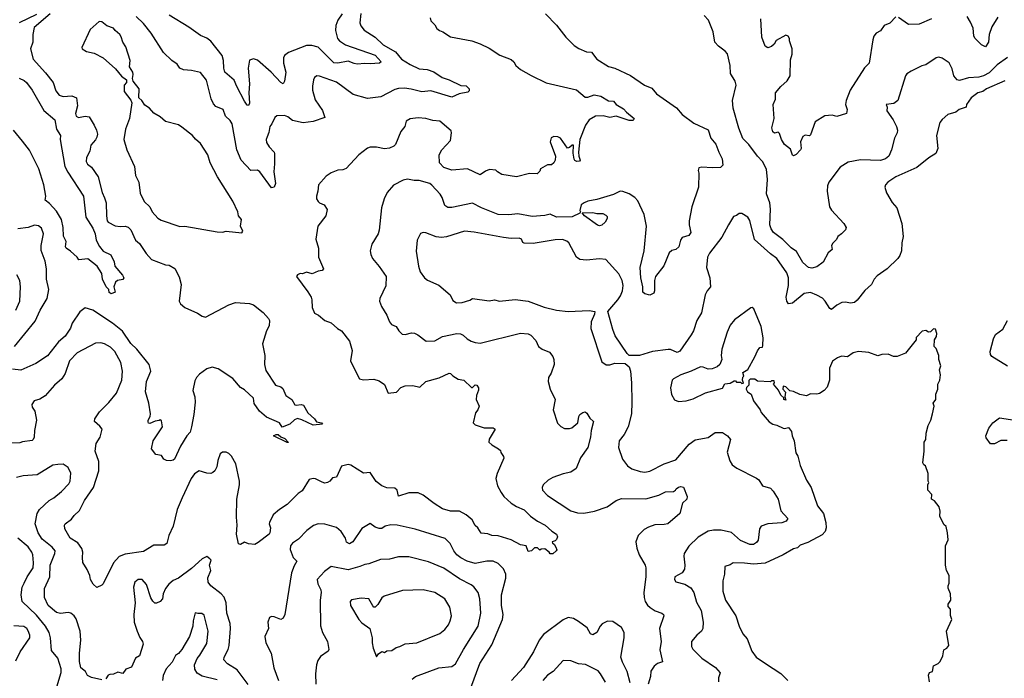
# Model space of a CAD drawing. Extents: x 1678759 to 1859541, y 384609 to 522867.
# Tile 374 of 466: x 1787910 to 1795511, y 444401 to 449490. Entities that reach past the tile are written whole.
import ezdxf

# ---------------------------------------------------------------- set-up
doc = ezdxf.new("R2010")
doc.units = 0

msp = doc.modelspace()

# ---------------------------------------------------------------- linework, layer by layer
at = {"layer": '0CON20XD'}
for points in [[(1788144.9, 449535.1), (1788021.2, 449428.8), (1788010.4, 449375), (1788011.1, 449315), (1787994.3, 449264.3), (1788014.5, 449184.5), (1788109.6, 449079.6), (1788167.1, 449005), (1788189.3, 448939.3), (1788215, 448905.8), (1788245, 448895.6), (1788312.5, 448902.5), (1788347.5, 448885), (1788356.2, 448825), (1788341.8, 448765), (1788345, 448743.8), (1788365, 448733.1), (1788415, 448743.1), (1788445, 448738), (1788485.5, 448675.5), (1788503.1, 448635), (1788509.4, 448605), (1788505, 448582.5), (1788495, 448561.2), (1788459.7, 448520.3), (1788450.6, 448475), (1788424.5, 448425), (1788423.3, 448395), (1788433.8, 448373.8), (1788465, 448350.8), (1788516.8, 448276.8), (1788545.5, 448155), (1788565, 448112.5), (1788578.5, 448075), (1788580.8, 447975), (1788585.9, 447935.9), (1788593.8, 447925), (1788647.3, 447897.3), (1788685, 447891.1), (1788725, 447894.4), (1788747.7, 447887.7), (1788766.9, 447865), (1788804.4, 447785), (1788835, 447760), (1788885, 447682), (1788926.6, 447636.6), (1789035, 447596.7), (1789065, 447593.8), (1789107.3, 447567.3), (1789141.9, 447501.9), (1789156.2, 447445), (1789140, 447315), (1789150, 447295), (1789185.7, 447265.7), (1789283.1, 447223.1), (1789318.3, 447198.3), (1789345, 447192), (1789525, 447285.7), (1789575, 447304), (1789685, 447295.8), (1789715.8, 447285.8), (1789788.3, 447228.3), (1789831.3, 447181.3), (1789838.6, 447165), (1789834.5, 447125.5), (1789814, 447085), (1789784.2, 446985), (1789802.2, 446895), (1789799.5, 446825), (1789809.8, 446779.8), (1789885, 446666.2), (1789925, 446654.2), (1789940.7, 446640.7), (1789965, 446586.7), (1790011.2, 446555), (1790033.3, 446515), (1790045, 446511.2), (1790083.9, 446516.1), (1790100.3, 446510.3), (1790133.1, 446453.1), (1790186.7, 446405), (1790201.7, 446381.7), (1790240, 446375), (1790247.5, 446365), (1790175, 446356.7), (1790089.1, 446399.1), (1790055, 446407.5), (1790032.1, 446397.9), (1789995, 446364), (1789935, 446342.5), (1789914.5, 446374.5), (1789815, 446420), (1789760.8, 446465), (1789720, 446525), (1789714.3, 446564.3), (1789645, 446631.2), (1789615, 446648.8), (1789556.3, 446716.3), (1789442.8, 446792.8), (1789395, 446804.4), (1789355, 446791.1), (1789298.8, 446751.2), (1789275, 446725.8), (1789261.7, 446698.3), (1789246.7, 446625), (1789261.4, 446575), (1789264.3, 446535), (1789255, 446440), (1789237.1, 446345), (1789225, 446303.3), (1789200, 446275), (1789150, 446195), (1789104, 446095), (1789095, 446086), (1789075, 446081.2), (1789043, 446083), (1789022.5, 446095), (1789005, 446122.5), (1788960, 446130), (1788927.5, 446175), (1788940, 446235), (1789013.3, 446345), (1789005, 446390), (1788995, 446397.5), (1788987, 446393), (1788955, 446387.5), (1788915, 446370), (1788905, 446372.5), (1788901.7, 446381.7), (1788902, 446395), (1788917.1, 446422.9), (1788918.6, 446445), (1788906.8, 446526.8), (1788880, 446615), (1788889.4, 446695), (1788921.9, 446775), (1788910, 446825), (1788814.3, 446944.3), (1788768.7, 446988.7), (1788702.6, 447082.6), (1788625.6, 447145), (1788475, 447245.6), (1788415, 447263.8), (1788375, 447232), (1788315.6, 447144.4), (1788302.7, 447107.3), (1788260, 447045), (1788209.8, 447000.2), (1788125, 446892.5), (1788035.6, 446834.4), (1787918.3, 446781.7), (1787855, 446790)], [(1788040.4, 449529.6), (1787904.6, 449465)], [(1790542.6, 449537.4), (1790534.6, 449464.6), (1790542.2, 449442.2), (1790568.8, 449408.8), (1790654.2, 449355), (1790715, 449295.6), (1790810.5, 449240.5), (1790856.9, 449185), (1790925, 449143.9), (1790995, 449109.5), (1791055, 449105.6), (1791107.1, 449087.1), (1791171.9, 449041.9), (1791226.2, 449026.2), (1791315, 448981.4), (1791357.9, 448977.9), (1791380, 448955), (1791380.8, 448939.2), (1791370.6, 448929.4), (1791303.8, 448916.2), (1791245, 448891.4), (1791085, 448940), (1791015, 448933.5), (1790932.8, 448952.8), (1790881.5, 448961.5), (1790835, 448958.5), (1790805, 448949.6), (1790697.4, 448892.6), (1790595, 448880), (1790485, 448911.9), (1790355, 449008.2), (1790225, 449054.2), (1790202.5, 449055), (1790185, 449044), (1790176.9, 449025), (1790169.2, 448975), (1790171.4, 448945), (1790190.9, 448870.9), (1790247.9, 448787.9), (1790265, 448733.3), (1790174.3, 448704.3), (1790097.4, 448692.6), (1790015, 448710.6), (1789979.8, 448739.8), (1789955, 448749.5), (1789895, 448747.5), (1789879.2, 448735), (1789856, 448685), (1789840, 448665), (1789832.7, 448617.3), (1789820.8, 448585), (1789813.3, 448565), (1789815, 448541.2), (1789835, 448507.5), (1789874, 448465), (1789875.7, 448455), (1789878.2, 448375), (1789871.5, 448315), (1789884.3, 448225), (1789875, 448196.7), (1789855, 448191.2), (1789765, 448314.2), (1789745, 448327.1), (1789695, 448325.7), (1789620.6, 448405), (1789586.2, 448485), (1789548.9, 448685), (1789535, 448710), (1789497.8, 448745), (1789481.1, 448795), (1789425, 448818.4), (1789405, 448839.6), (1789388.5, 448878.5), (1789352.9, 449022.9), (1789305, 449081.9), (1789235, 449097.8), (1789175, 449103.3), (1789146, 449115), (1789125.6, 449145), (1789084.8, 449174.8), (1789021.1, 449235), (1788924.7, 449384.7), (1788865, 449459.4), (1788810, 449515)], [(1790492, 449152), (1790445, 449170), (1790366, 449154), (1790335, 449156.2), (1790215, 449277.5), (1790165, 449290.9), (1790125, 449290), (1789984.2, 449235), (1789955, 449214.2), (1789946.2, 449195), (1789946.8, 449155), (1789965.4, 449085), (1789954.6, 449015.4), (1789945, 448993.3), (1789925, 449004.2), (1789851.2, 449085), (1789745, 449177.5), (1789715, 449187.7), (1789685, 449176.9), (1789674.7, 449115), (1789683.1, 448995), (1789677.9, 448925), (1789684.2, 448845.8), (1789675, 448826.7), (1789665, 448828.8), (1789645, 448860), (1789585.4, 448974.6), (1789565, 449022.2), (1789492.9, 449085), (1789484.7, 449114.7), (1789483.2, 449175), (1789472.8, 449212.8), (1789385, 449324.1), (1789355, 449346.9), (1789306.8, 449366.8), (1789215, 449432.1), (1789065, 449525.7)], [(1790399.8, 449535), (1790365.9, 449485), (1790350.8, 449445), (1790348.4, 449405), (1790363, 449345), (1790379.4, 449325), (1790425, 449295.2), (1790654.4, 449215), (1790700, 449165), (1790686.4, 449153.6), (1790615, 449147.3), (1790575, 449151.8), (1790515, 449146.1), (1790492, 449152)], [(1791080, 449505), (1791085, 449480), (1791115, 449450), (1791130.7, 449420.7), (1791150, 449405), (1791176.1, 449396.1), (1791235, 449356.7), (1791400, 449325), (1791465, 449303.3), (1791535, 449270), (1791616.4, 449216.4), (1791705, 449183.3), (1791724.1, 449164.1), (1791740, 449135), (1791776.7, 449105), (1791857.6, 449057.6), (1791975, 449002.9), (1792207.3, 448947.3), (1792275, 448891.2), (1792295, 448890.8), (1792345, 448908.6), (1792397.6, 448897.6), (1792455, 448862), (1792495, 448861.2), (1792516, 448835), (1792570.5, 448800.5), (1792594.5, 448774.5), (1792653.8, 448725), (1792645, 448712), (1792615, 448711.2), (1792515, 448744.2), (1792465, 448734.4), (1792415, 448746.5), (1792355, 448743.5), (1792305, 448715.8), (1792276.9, 448675), (1792233.3, 448565), (1792224, 448465), (1792226, 448435), (1792236.2, 448405), (1792232.5, 448397.5), (1792210, 448395), (1792195, 448402.5), (1792191.2, 448411.2), (1792181.7, 448458.3), (1792185, 448520), (1792175, 448520), (1792155, 448502.5), (1792138.3, 448498.3), (1792085, 448573.8), (1792065, 448584), (1792034, 448586), (1792013.9, 448576.1), (1792006.2, 448545), (1792046, 448435), (1792043.3, 448405), (1792033.3, 448385), (1792015, 448368.8), (1791985, 448367.5), (1791931.7, 448338.3), (1791925, 448320), (1791905, 448300), (1791845, 448301.2), (1791745, 448276.2), (1791632.5, 448292.5), (1791598.8, 448315)], [(1791970, 449535), (1792055, 449446.7), (1792125, 449353.8), (1792190.9, 449290.9), (1792225.8, 449265.8), (1792285, 449240.8), (1792325, 449238), (1792365, 449183.8), (1792455, 449126.7), (1792505, 449116), (1792625, 449059.2)], [(1795535, 449197.5), (1795455, 449140), (1795395, 449078.9), (1795351.4, 449055), (1795315, 449044.4), (1795235, 449040.4), (1795165, 449021.1), (1795146.7, 449025), (1795122.9, 449055), (1795109.3, 449109.3), (1795085.6, 449155.6), (1795031.3, 449191.3), (1795005, 449200), (1794985, 449194.3), (1794905, 449141.5), (1794875, 449132.7), (1794792, 449092), (1794759.8, 449070.2), (1794748.5, 449055), (1794690, 448865), (1794657.3, 448842.7), (1794600, 448835), (1794607.5, 448815), (1794603.8, 448785), (1794652.5, 448715), (1794678.6, 448665), (1794686, 448635), (1794683.8, 448615), (1794662.5, 448575), (1794641.1, 448485), (1794618.8, 448435), (1794595.2, 448414.8), (1794555, 448401.2), (1794402, 448408), (1794305, 448389.2), (1794245, 448349.2), (1794156.9, 448235), (1794145.7, 448205), (1794144.4, 448165.6), (1794162.5, 448045), (1794177, 448017), (1794273.3, 447915), (1794290, 447885), (1794286.2, 447865), (1794254.3, 447835.7), (1794226.7, 447813.3), (1794215, 447792.5), (1794186.4, 447763.6), (1794177.5, 447745), (1794182.5, 447715), (1794151.7, 447688.3), (1794113.9, 447616.1), (1794065, 447580), (1794025, 447570.8), (1794000, 447575), (1793955, 447613.8), (1793907.6, 447697.6), (1793865, 447726.7), (1793802, 447792), (1793729.5, 447845), (1793710.5, 447875), (1793702.1, 447905), (1793706.7, 448026.7), (1793700.8, 448075), (1793675.5, 448145), (1793682.3, 448255), (1793674.4, 448335), (1793645.6, 448395), (1793605.4, 448435.4), (1793538.1, 448525), (1793492.5, 448572.5), (1793462.1, 448652.1), (1793417.1, 448805), (1793413.5, 448865), (1793440, 448985), (1793432.9, 449015), (1793397.5, 449075), (1793395.8, 449135), (1793373.1, 449225), (1793357.5, 449247.5), (1793305, 449284.3), (1793276.9, 449315), (1793262.9, 449395), (1793226.7, 449485), (1793192.9, 449522.9)], [(1794675, 449512.5), (1794628.3, 449461.7), (1794584.3, 449445.7), (1794555, 449403.3), (1794522.5, 449385), (1794505, 449362.5), (1794495.8, 449335), (1794469.2, 449155), (1794432.6, 449117.4), (1794321.4, 448945), (1794289.2, 448865), (1794286.2, 448835), (1794298, 448795), (1794293.3, 448765), (1794217.3, 448742.7), (1794183.2, 448753.2), (1794125, 448747.1), (1794050.8, 448699.2), (1794015, 448600), (1794006.7, 448593.3), (1793975, 448596.7), (1793955, 448587.5), (1793938, 448545), (1793942.9, 448495), (1793938.6, 448485), (1793905, 448448), (1793885, 448438.8), (1793875, 448442.5), (1793859.5, 448489.5), (1793814.5, 448524.5), (1793790, 448565), (1793775, 448610), (1793765, 448620), (1793737, 448613), (1793725, 448622.5), (1793716.7, 448655), (1793734.1, 448725.9), (1793727.5, 448835), (1793744.2, 448875), (1793745.7, 448924.3), (1793785.7, 448974.3), (1793835, 449017.5), (1793858.8, 449055), (1793860.3, 449179.7), (1793873.6, 449223.6), (1793873.8, 449265), (1793853.3, 449325), (1793852.5, 449345), (1793843, 449363), (1793825, 449370), (1793750.9, 449329.1), (1793735, 449301.2), (1793715, 449282), (1793685, 449272), (1793664.1, 449284.1), (1793638.6, 449355), (1793630.9, 449495)], [(1794948, 449495), (1794855, 449455.7), (1794771.2, 449451.2), (1794695, 449507.5)], [(1795461.3, 449508.7), (1795415.5, 449435), (1795394.4, 449375), (1795388.9, 449315), (1795365, 449281.2), (1795335, 449295.8), (1795285, 449346), (1795275.5, 449365.5), (1795271.4, 449425), (1795250.9, 449470.9), (1795223.8, 449515)], [(1789625, 447842.5), (1789632.5, 447855), (1789614, 447895), (1789623.3, 447945), (1789600, 447975), (1789593.3, 448005), (1789555, 448086.7), (1789437.5, 448275), (1789380.8, 448385), (1789361.2, 448445), (1789305, 448532.5), (1789266.1, 448566.1), (1789243.3, 448595), (1789160.5, 448660.5), (1789135, 448676.7), (1789035, 448703.3), (1788995, 448740), (1788945, 448767.5), (1788912.5, 448805), (1788875, 448830), (1788853.3, 448865), (1788828.8, 448885), (1788833.3, 448955), (1788786.2, 449015), (1788780, 449035), (1788786.7, 449065), (1788782, 449085), (1788756.4, 449126.4), (1788762, 449175), (1788728.8, 449278.8), (1788706.1, 449316.1), (1788692.5, 449357.5), (1788683.3, 449375), (1788646, 449406), (1788633.3, 449425), (1788582.3, 449442.3), (1788545, 449473.3), (1788523.9, 449476.1), (1788454, 449415), (1788390, 449275), (1788392.5, 449265), (1788425, 449244), (1788485, 449230), (1788554.3, 449194.3), (1788650, 449110), (1788695, 449052.5), (1788733.3, 449025), (1788733.3, 449005), (1788716.2, 448985), (1788716, 448935), (1788768.8, 448868.8), (1788776.4, 448846.4), (1788757.1, 448725), (1788726.4, 448643.6), (1788713.5, 448565), (1788737.1, 448485), (1788796, 448355), (1788803.8, 448285), (1788830, 448235), (1788840.3, 448150.3), (1788871.4, 448085), (1788915.7, 448045), (1788931.4, 448005), (1788975, 447957.5), (1789001.7, 447941.7), (1789145, 447892), (1789185, 447894.2), (1789435, 447850), (1789475, 447847.5), (1789505, 447856.7), (1789625, 447842.5)], [(1787905, 449037.5), (1787945, 449020.4), (1787961.1, 449005), (1788005.4, 448945), (1788095, 448788.1), (1788180.6, 448715), (1788193.8, 448645), (1788224.5, 448595), (1788223.2, 448565), (1788258.6, 448355), (1788280.8, 448310.8), (1788401.4, 448125), (1788420, 447965), (1788475, 447880), (1788492.2, 447835), (1788499.2, 447785), (1788525, 447736.7), (1788555, 447701.2), (1788613.9, 447673.9), (1788639.2, 447619.2), (1788644.3, 447584.3), (1788704.4, 447515), (1788712.9, 447495), (1788705, 447482), (1788665, 447473.8), (1788648.8, 447461.2), (1788636.2, 447425), (1788647.5, 447385), (1788615, 447372.5), (1788601.7, 447381.7), (1788597.5, 447405), (1788576.4, 447426.4), (1788548.8, 447485), (1788545, 447527.5), (1788507.8, 447585), (1788435, 447641.5), (1788367.5, 447635), (1788353.8, 447655), (1788302.4, 447702.4), (1788267.5, 447725), (1788263.3, 447735), (1788267.5, 447775), (1788247, 447817), (1788244.6, 447885), (1788232, 447945), (1788195, 448009.5), (1788139.8, 448069.8), (1788106.7, 448095), (1788112.5, 448125), (1788095.7, 448215), (1788058.3, 448338.3), (1787985, 448480.6), (1787931.9, 448551.9), (1787862.5, 448635)], [(1792625, 449059.2), (1792734, 448985), (1792791.3, 448961.3), (1792825, 448918), (1792979.3, 448809.3), (1793025, 448758), (1793115, 448691.2), (1793225, 448638.8), (1793246.7, 448575), (1793285, 448527.5), (1793306.2, 448465), (1793334.3, 448415), (1793338.6, 448365), (1793321.1, 448348.9), (1793255, 448344), (1793175, 448350), (1793152.5, 448345), (1793146.7, 448325), (1793153.6, 448303.6), (1793151.4, 448195), (1793099.2, 448045), (1793077.1, 447935), (1793077.1, 447905), (1793091.5, 447845), (1793075, 447821.8), (1793025, 447808), (1793012.6, 447787.4), (1792997.8, 447735), (1792975, 447712.9), (1792945, 447705.6), (1792925, 447689.2), (1792881.9, 447588.1), (1792817.8, 447505), (1792809.4, 447475), (1792810, 447395), (1792805, 447377.5), (1792775, 447362.5), (1792735, 447372.5), (1792721.2, 447385), (1792720.8, 447425), (1792703.9, 447495), (1792700.9, 447575), (1792730.5, 447705), (1792750, 447895), (1792731.4, 447985), (1792681.4, 448091.4), (1792658.8, 448115), (1792615, 448144), (1792565, 448162.5), (1792545, 448164), (1792495, 448138.5), (1792365, 448100.9), (1792295, 448087.7), (1792267.5, 448075), (1792245, 448058.8), (1792234, 448015), (1792240, 448005), (1792233.3, 447995), (1792175, 447967.1), (1792055, 447964.4), (1792005, 447988.1), (1791963.4, 447976.6), (1791865, 447968.2), (1791755, 447990), (1791685, 447981.3), (1791605, 447984.6), (1791475, 448035.7), (1791405, 448071.4), (1791245, 448038.2), (1791215, 448038.9), (1791191.9, 448055), (1791171.5, 448115), (1791155, 448142.5), (1791092.2, 448212.2), (1791075, 448223.8), (1790995, 448246.4), (1790955, 448246.7), (1790905, 448258.1), (1790870.3, 448249.7), (1790795, 448210.8), (1790746.2, 448153.8), (1790723.3, 448105), (1790703.3, 448035), (1790686.2, 447863.8), (1790676.9, 447835), (1790628.6, 447755), (1790615.7, 447705), (1790620, 447675), (1790633.4, 447643.4), (1790685, 447583.8), (1790738.9, 447505), (1790735.4, 447434.6), (1790691.2, 447335), (1790688.8, 447315), (1790702, 447275), (1790745, 447206.2), (1790764.2, 447155), (1790780, 447135), (1790815, 447120), (1790836.9, 447085), (1790861.3, 447061.3), (1790885, 447056.7), (1790935, 447069.2), (1790957, 447067), (1790984.4, 447054.4), (1791047, 447007), (1791115, 447007.8), (1791175, 447043.1), (1791285, 447064.3), (1791313, 447063), (1791332.5, 447052.5), (1791365, 447022.9), (1791395, 447005.6), (1791425, 446994.5), (1791465, 446990.5), (1791775, 447068), (1791835, 447063.3), (1791855, 447053.3), (1791895, 447010), (1791914.5, 446964.5), (1791943.3, 446945), (1792000.3, 446920.3), (1792027, 446887), (1792034.2, 446865), (1792035.6, 446825), (1792012.3, 446757.7), (1791993.6, 446725), (1791990.7, 446695), (1792005, 446634), (1792042.9, 446555), (1792027.5, 446475), (1792062.7, 446372.7), (1792086.6, 446346.6), (1792115, 446330.8), (1792155, 446330), (1792173, 446337), (1792218, 446375), (1792226.2, 446425), (1792235, 446440), (1792257.5, 446455), (1792275, 446458.8), (1792289.5, 446449.5), (1792310.7, 446410.7), (1792338.8, 446385), (1792320.6, 446315), (1792315.6, 446265), (1792295.6, 446185), (1792239.4, 446105), (1792205, 446022.5), (1792165.5, 445994.5), (1792105, 445981.4), (1792025, 445952.9), (1791988.7, 445931.3), (1791950, 445895), (1791942.5, 445875), (1791945.8, 445855), (1791985, 445812.9), (1792165, 445695.7), (1792215, 445680), (1792265, 445677.8), (1792347.6, 445692.4), (1792445, 445726.7), (1792515, 445775.6), (1792555, 445791.4), (1792745, 445788.5), (1792845, 445816.9), (1792895, 445842.5), (1792956.1, 445843.9), (1792973.3, 445855), (1792976.7, 445865), (1792995, 445878.8), (1793015, 445883.3), (1793035, 445877.5), (1793062.5, 445805), (1793060, 445785), (1793026.2, 445755), (1793005, 445674), (1792913.8, 445595), (1792885, 445588.5), (1792813.4, 445586.6), (1792765, 445570), (1792730.2, 445549.8), (1792685.6, 445504.4), (1792667.1, 445455), (1792675, 445407.5), (1792692.9, 445355), (1792737.5, 445275), (1792742.5, 445255), (1792744.3, 445185), (1792728.5, 445065), (1792730, 445025), (1792738.9, 444995), (1792756.1, 444966.1), (1792777.4, 444947.4), (1792815, 444921.5), (1792866.7, 444905), (1792881.2, 444895), (1792883.8, 444885), (1792849.2, 444785), (1792862.5, 444685), (1792852.4, 444622.4), (1792871.7, 444528.3), (1792835, 444516.2), (1792809.2, 444495), (1792783.5, 444456.5), (1792778.8, 444415), (1792760.7, 444355)], [(1795515, 449018.5), (1795374.7, 448955.3), (1795345, 448935.6), (1795306.2, 448925), (1795256, 448885), (1795220, 448835), (1795217.5, 448815), (1795162.5, 448795), (1795136.7, 448775), (1795075, 448756.7), (1795030.7, 448719.3), (1795012.5, 448695), (1794988.8, 448595), (1794999.2, 448495), (1794982, 448455), (1794927.5, 448422.5), (1794835, 448347.1), (1794675, 448275.6), (1794611.2, 448235), (1794594, 448215), (1794588, 448195), (1794603, 448153), (1794646.4, 448076.4), (1794682, 448035), (1794721.4, 447915), (1794730.6, 447815), (1794720.6, 447765), (1794718.1, 447705), (1794705, 447666.7), (1794690, 447645), (1794607.5, 447565), (1794530.3, 447509.7), (1794507.5, 447485), (1794485.7, 447445), (1794435, 447398), (1794375, 447322), (1794355, 447305.8), (1794325, 447298.9), (1794285, 447306.9), (1794257.5, 447305), (1794218.8, 447285), (1794178.3, 447251.7), (1794165, 447258.8), (1794128.6, 447315), (1794106.9, 447336.9), (1794065, 447362.2), (1794015, 447380.9), (1793967, 447373), (1793875, 447298.6), (1793845, 447294), (1793831.5, 447315), (1793827.3, 447345), (1793845.2, 447435.2), (1793844.3, 447494.3), (1793832.7, 447532.7), (1793755, 447643.5), (1793705, 447681.1), (1793582.6, 447792.6), (1793547.2, 447937.2), (1793531.2, 447965), (1793485, 447991.2), (1793465, 447992.5), (1793445, 447977.5), (1793420.7, 447969.3), (1793381.2, 447905), (1793330.2, 447809.8), (1793235.6, 447685), (1793220, 447655), (1793211.4, 447575), (1793238, 447495), (1793243.3, 447425), (1793216.2, 447395), (1793202, 447365), (1793172.9, 447225), (1793137.1, 447165), (1793110.5, 447085), (1793095, 447054.3), (1793005, 446928.6), (1792985, 446919.5), (1792935, 446940.6), (1792915, 446940.6), (1792794.6, 446925.4), (1792695, 446895.6), (1792615, 446896), (1792599.7, 446909.7), (1792506.2, 447046.2), (1792490, 447095), (1792451.2, 447235), (1792528.1, 447325), (1792546.9, 447355), (1792563.1, 447395), (1792567.8, 447435), (1792560.8, 447475), (1792535, 447526.2), (1792435, 447636), (1792385, 447642.2), (1792285, 447630.9), (1792235, 447638.1), (1792209.2, 447655), (1792148.9, 447765), (1792135, 447777.5), (1792101.4, 447791.4), (1792045, 447789.2), (1791875, 447760.4), (1791805, 447763.1), (1791795, 447768.8), (1791783.3, 447793.3), (1791765, 447801.9), (1791705, 447799.5), (1791645, 447806.4), (1791417.9, 447847.9), (1791344.6, 447855.4), (1791205, 447811.1), (1791165, 447805.6), (1791125, 447811.1), (1791045, 447844.2), (1791025, 447846), (1791005, 447836.7), (1790979.2, 447785), (1790970.3, 447700.3), (1790988, 447585), (1791002.1, 447542.1), (1791035.8, 447495.8), (1791057.3, 447477.3), (1791145, 447439.2), (1791233.3, 447365), (1791255, 447320), (1791281.7, 447301.7), (1791325, 447303.8), (1791385, 447322.5), (1791406.1, 447336.1), (1791535, 447318.8), (1791575, 447325.8), (1791615, 447315.7), (1791735, 447327.8), (1791835.6, 447315.6), (1791958.3, 447268.3), (1792055, 447245.6), (1792145, 447235.6), (1792305, 447243.8), (1792350, 447235), (1792347.5, 447215), (1792320.8, 447155), (1792320, 447105), (1792405, 446847.5), (1792436.4, 446823.6), (1792465, 446823.8), (1792505, 446835.8), (1792585, 446833.3), (1792615, 446806.7), (1792625.7, 446774.3), (1792634.3, 446684.3), (1792636.9, 446535), (1792631.9, 446445), (1792606.9, 446345), (1792575.7, 446285), (1792537.5, 446235), (1792532.9, 446185), (1792564, 446095), (1792601.7, 446041.7), (1792635, 446019.2), (1792698.9, 445998.9)], [(1791598.8, 448315), (1791585, 448326.2), (1791537, 448333), (1791505, 448320), (1791465, 448291.2), (1791367.7, 448337.7), (1791245, 448328), (1791185, 448347.1), (1791150, 448385), (1791148.8, 448445), (1791170, 448485), (1791235, 448556.7), (1791244, 448615), (1791241.2, 448631.2), (1791153.3, 448705), (1791099.7, 448709.7), (1791045, 448727.5), (1790985, 448731.4), (1790925, 448723.8), (1790894.2, 448705.8), (1790883.8, 448665), (1790851.2, 448625), (1790810, 448525), (1790798.7, 448511.3), (1790765, 448497.5), (1790725, 448492.5), (1790665, 448504), (1790616.4, 448503.6), (1790595, 448496.7), (1790528.8, 448445), (1790430.5, 448339.5), (1790405, 448328.8), (1790365, 448328), (1790314, 448306), (1790275, 448280), (1790216.7, 448215), (1790212, 448165), (1790200, 448125), (1790202, 448105), (1790213.8, 448085), (1790225, 448074.2), (1790259.5, 448059.5), (1790283.6, 448023.6), (1790273.3, 447975), (1790212, 447895), (1790197.1, 447795), (1790216.2, 447725), (1790216.7, 447655), (1790256.2, 447565), (1790245, 447552.5), (1790215, 447547.5), (1790167, 447527), (1790125, 447538.8), (1790093, 447527), (1790075, 447528.8), (1790055, 447518.8), (1790046.7, 447505), (1790135, 447386.7), (1790158.8, 447345), (1790165.8, 447325), (1790168, 447265), (1790185, 447223.3), (1790216.1, 447206.1), (1790265, 447166.2), (1790315, 447148.8), (1790363.6, 447103.6), (1790395, 447086.7), (1790456.2, 447005), (1790476, 446935), (1790464.2, 446855), (1790478.3, 446821.7), (1790533.9, 446713.9), (1790565, 446706.2), (1790645, 446712), (1790685, 446700), (1790725, 446671.2), (1790755, 446603.3), (1790818.8, 446611.2), (1790851.2, 446648.8), (1790885, 446661.4), (1790945, 446664.2), (1790998.3, 446651.7), (1791044.4, 446695.6), (1791148.3, 446721.7), (1791225, 446760), (1791236.9, 446756.9), (1791255, 446738), (1791295, 446712.5), (1791337.5, 446705), (1791398.3, 446648.3), (1791405, 446647.5), (1791425, 446667.5), (1791440, 446665), (1791451.2, 446645), (1791453, 446627), (1791436.7, 446585), (1791433.3, 446555), (1791457.5, 446505), (1791447.5, 446475), (1791428.3, 446451.7), (1791410, 446375), (1791425, 446360), (1791495, 446336.7), (1791565, 446336.7), (1791580, 446325), (1791535, 446250), (1791532.5, 446225), (1791553.9, 446203.9), (1791607.5, 446175), (1791620.7, 446160.7), (1791623.3, 446145), (1791645.8, 446115.8), (1791648.3, 446101.7), (1791596.1, 445983.9), (1791586.2, 445945), (1791599.5, 445889.5), (1791625.8, 445835.8), (1791646.2, 445805), (1791703.2, 445753.2), (1791745, 445728.6), (1791805, 445704), (1791854.6, 445654.6), (1791906.4, 445616.4), (1791966.2, 445585), (1792018.3, 445538.3), (1792055, 445516), (1792060.8, 445495), (1792055, 445472.5), (1792045, 445462.5), (1792020, 445455), (1792022.5, 445445), (1792036.4, 445436.4), (1792050, 445415), (1792056.2, 445395), (1792052.5, 445385), (1792025, 445362.5), (1792005, 445362.5), (1791996.7, 445376.7), (1791965, 445402.5), (1791935, 445400), (1791925, 445390), (1791908.3, 445408.3), (1791885, 445410), (1791860, 445385), (1791835, 445380), (1791820, 445425), (1791775, 445432.5), (1791705, 445470.8), (1791605, 445502.9), (1791555, 445504.2), (1791525, 445516.2), (1791472.3, 445522.3), (1791447.5, 445565), (1791425, 445582.5), (1791404.2, 445625), (1791355.8, 445665), (1791305, 445693.3), (1791235, 445692.9), (1791175, 445710.6), (1791110.6, 445750.6), (1791025, 445815.6), (1790985, 445834.3), (1790915, 445834.2), (1790835, 445807.5), (1790824, 445854), (1790805, 445870), (1790745, 445872.5), (1790705, 445888.8), (1790660.7, 445920.7), (1790615, 445990), (1790565, 445985.8), (1790465, 446049.2), (1790445, 446054.2), (1790395, 446040), (1790356, 445954), (1790325, 445948.8), (1790305, 445923.3), (1790285.9, 445914.1), (1790265, 445910), (1790245, 445916.2), (1790193.6, 445943.6), (1790175, 445946.2), (1790145, 445936.2), (1790089.8, 445850.2), (1790060.6, 445829.4), (1789975, 445744.3), (1789915.5, 445704.5), (1789867, 445663), (1789838.8, 445605), (1789836.2, 445595), (1789845.7, 445565), (1789842, 445525), (1789835, 445514), (1789750.8, 445449.2), (1789725, 445435.8), (1789675, 445440), (1789645, 445453.3), (1789615, 445435.7), (1789599.1, 445439.1), (1789582.3, 445515), (1789589.4, 445585), (1789582.5, 445645), (1789586.5, 445785), (1789605.7, 445895), (1789605.7, 445925), (1789579.5, 446059.5), (1789545, 446117.5), (1789525, 446137.5), (1789505, 446147.5), (1789475, 446147.5), (1789457.5, 446135), (1789438.8, 446085), (1789431.9, 446035), (1789416.3, 446003.7), (1789400, 445990), (1789385, 445983.1), (1789355.5, 445985.5), (1789295, 446004), (1789260.2, 445979.8), (1789234.4, 445945), (1789165, 445796), (1789125.6, 445705), (1789094.5, 445575.5), (1789060, 445505), (1789045, 445442), (1789025, 445430), (1788945, 445430.6), (1788865, 445381.1), (1788725, 445360), (1788677.2, 445342.8), (1788635, 445294.2), (1788555, 445130), (1788545, 445120), (1788505, 445103.3), (1788477.7, 445127.7), (1788456.2, 445165), (1788451.2, 445195), (1788431.7, 445241.7), (1788397.1, 445295), (1788393.4, 445333.4), (1788398.1, 445375), (1788390.5, 445405), (1788358.7, 445448.7), (1788300, 445485), (1788258.8, 445555), (1788256.2, 445585), (1788261.2, 445595), (1788308.7, 445631.3), (1788330.5, 445659.5), (1788371.1, 445698.9), (1788410, 445775), (1788479.5, 445875), (1788521.9, 446005), (1788522, 446075), (1788492.5, 446155), (1788500.6, 446215), (1788531.2, 446265), (1788546.7, 446325), (1788529.5, 446349.5), (1788487.5, 446385), (1788490, 446405), (1788525, 446461.2), (1788597.4, 446532.6), (1788656.7, 446605), (1788698.8, 446705), (1788704.5, 446775), (1788690.5, 446840.5), (1788643.5, 446925), (1788609.8, 446959.8), (1788565, 446984.4), (1788535, 446993.1), (1788495, 446989.4), (1788354.3, 446915.7), (1788294.5, 446855), (1788261.5, 446755), (1788235, 446714.2), (1788177.5, 446665), (1788106.1, 446583.9), (1788065, 446557.5), (1788022.5, 446545), (1788003, 446517), (1788006.7, 446495), (1788025.8, 446465.8), (1788040, 446395), (1788024.3, 446315), (1788022.5, 446265), (1788015, 446246.7), (1788005, 446238.8), (1787930.8, 446229.2), (1787910.7, 446219.3), (1787845, 446218.8)], [(1792385, 447896.7), (1792371.7, 447901.7), (1792270, 447975), (1792251.7, 447998.3), (1792335, 448000), (1792365, 447992.5), (1792411.7, 447991.7), (1792435, 447980), (1792445, 447970), (1792445, 447952.5), (1792430, 447925), (1792405, 447902.9), (1792385, 447896.7)], [(1787870, 446965), (1788030.3, 447159.7), (1788069.1, 447245), (1788121.2, 447335), (1788135.9, 447405), (1788116.9, 447485), (1788116.2, 447565), (1788105.4, 447624.6), (1788075.8, 447705.8), (1788075.3, 447745), (1788094.5, 447835), (1788078.7, 447878.7), (1788055, 447895.8), (1788025, 447903.1), (1787975, 447883.1), (1787895.6, 447874.4)], [(1787880, 447245), (1787911.9, 447315), (1787917.1, 447425), (1787911.4, 447475), (1787888.6, 447518.6)], [(1792995, 446540), (1793055, 446544), (1793110.3, 446559.7), (1793204.3, 446605.7), (1793335, 446643.3), (1793353.9, 446676.1), (1793395, 446682.5), (1793425, 446700), (1793435, 446700), (1793445, 446690), (1793475, 446690), (1793485, 446680), (1793498.3, 446681.7), (1793490, 446705), (1793493, 446727), (1793500, 446735), (1793492.5, 446765), (1793532.5, 446787.5), (1793585.7, 446884.3), (1793605, 446932.5), (1793625, 446957.5), (1793645, 446960), (1793648.3, 446971.7), (1793650.5, 447030.5), (1793635, 447120), (1793577.1, 447255), (1793565, 447266), (1793555, 447264), (1793428, 447172), (1793395, 447128.8), (1793371.4, 447075), (1793330, 446945), (1793326, 446895), (1793330.8, 446865), (1793313.9, 446826.1), (1793293.6, 446806.4), (1793255, 446792.5), (1793225, 446790), (1793185.6, 446805.6), (1793165, 446807.1), (1793094.6, 446775.4), (1793013.3, 446745), (1792956.2, 446715), (1792945.8, 446704.2), (1792934.2, 446645), (1792942.5, 446595), (1792965, 446553.8), (1792995, 446540)], [(1795535, 446812.5), (1795415, 446886.4), (1795403.9, 446903.9), (1795402.1, 446925), (1795426.9, 447023.1), (1795443, 447057), (1795500.8, 447099.2), (1795536.2, 447165)], [(1794932.5, 444375), (1794926.7, 444425), (1794932.5, 444445), (1794957.5, 444455), (1794965, 444497.5), (1795000, 444515), (1795015, 444530), (1795036.4, 444573.6), (1795045, 444620), (1795066.4, 444633.6), (1795082.5, 444655), (1795063.8, 444765), (1795106.7, 444855), (1795097, 444887), (1795096.7, 444935), (1795077.5, 444955), (1795077.5, 444975), (1795097.5, 445005), (1795096.7, 445055), (1795077, 445097), (1795076.7, 445115), (1795086.7, 445135), (1795086.7, 445195), (1795066.2, 445235), (1795056.7, 445275), (1795056.7, 445425), (1795078.3, 445471.7), (1795072.5, 445525), (1795062.5, 445575), (1795045, 445590), (1795013.3, 445655), (1795017, 445693), (1795007.5, 445725), (1794973, 445773), (1794950, 445785), (1794951.7, 445821.7), (1794920, 445855), (1794920, 445895), (1794927.5, 445915), (1794922.5, 445925), (1794923, 445983), (1794901.7, 446041.7), (1794890, 446050), (1794883.3, 446065), (1794893, 446157), (1794892.5, 446225), (1794906.7, 446245), (1794908.8, 446295), (1794923.3, 446353.3), (1794943.3, 446395), (1794956.7, 446445), (1794970, 446505), (1794963, 446527), (1794983.3, 446555), (1794983.9, 446596.1), (1794997.5, 446635), (1794997, 446673), (1795012.5, 446705), (1795018.8, 446745), (1795010, 446785), (1795022.5, 446815), (1795006.2, 446865), (1795006.2, 446895), (1794985, 446950), (1794970, 446965), (1794973.6, 447016.4), (1794987, 447043), (1794990, 447065), (1794979.3, 447099.3), (1794965, 447100), (1794941.7, 447078.3), (1794925, 447076.7), (1794905, 447087.5), (1794877, 447083), (1794830, 447035), (1794830, 447015), (1794747.7, 446912.3), (1794685, 446886.7), (1794655, 446886.7), (1794615, 446906.2), (1794565, 446903.3), (1794533.9, 446893.9), (1794465, 446918.8), (1794385, 446926.2), (1794345, 446916.2), (1794300, 446885), (1794255, 446888.8), (1794222.3, 446877.7), (1794185, 446852.5), (1794163, 446797), (1794162.5, 446705), (1794145, 446650), (1794120, 446625), (1794085, 446602.5), (1794065, 446597.5), (1794015, 446600), (1793985, 446582.5), (1793933, 446593), (1793885, 446617.5), (1793855, 446622.5), (1793825, 446652.5), (1793805, 446657.5), (1793802.5, 446635), (1793821.7, 446611.7), (1793817.5, 446575), (1793825, 446550), (1793810, 446555), (1793808.3, 446568.3), (1793785, 446590), (1793767, 446627), (1793730, 446675), (1793737.5, 446685), (1793735, 446700), (1793715, 446700), (1793705, 446692.5), (1793605, 446697.5), (1793585, 446712.5), (1793548.3, 446711.7), (1793538.3, 446701.7), (1793540, 446665), (1793521.7, 446648.3), (1793517.5, 446635), (1793527.5, 446615), (1793556.1, 446596.1), (1793573.9, 446543.9), (1793626.1, 446476.1), (1793633.3, 446455), (1793695, 446383.3), (1793725, 446363.8), (1793755, 446356.7), (1793803, 446333), (1793815, 446330), (1793845, 446340), (1793868.3, 446308.3), (1793873.3, 446275), (1793888.8, 446235), (1793903, 446143), (1793917, 446117), (1793934.1, 446044.1), (1793985, 445933.3), (1794020, 445875), (1794070, 445735), (1794116.1, 445673.9), (1794133.3, 445605), (1794135.5, 445564.5), (1794128.1, 445535), (1794105, 445510.6), (1793995, 445450.8), (1793935, 445430), (1793915, 445410), (1793885, 445401.2), (1793803.3, 445355), (1793665, 445290.8), (1793575, 445282.9), (1793505, 445291.4), (1793417, 445293), (1793395, 445276.7), (1793354, 445265), (1793352, 445205), (1793339.4, 445155), (1793337.1, 445075), (1793360, 445005), (1793439.2, 444885), (1793464, 444805), (1793492, 444745), (1793526, 444705), (1793561.3, 444611.3), (1793596.2, 444565), (1793668, 444515), (1793785, 444438), (1793840, 444385)], [(1795532.1, 446237.9), (1795485, 446237.7), (1795435, 446212.2), (1795405, 446212.5), (1795370.3, 446260.3), (1795367.5, 446275), (1795391.9, 446335), (1795421.9, 446375), (1795475, 446412.9), (1795625, 446390.4)], [(1792698.9, 445998.9), (1792735, 445993.3), (1792775, 446000.6), (1792885, 446059.5), (1792975, 446088.6), (1793078.8, 446211.2), (1793125, 446243.3), (1793225, 446262.5), (1793280.3, 446299.7), (1793335, 446300), (1793375.4, 446275.4), (1793397.2, 446247.2), (1793372.3, 446147.7), (1793392.5, 446082.5), (1793410.9, 446050.9), (1793446.2, 446025), (1793598.6, 445948.6), (1793615.8, 445935), (1793645, 445888), (1793705, 445871.4), (1793728.1, 445848.1), (1793764.3, 445785), (1793785.5, 445695.5), (1793841.2, 445635), (1793826, 445615), (1793795, 445602.1), (1793685, 445595.7), (1793635, 445575.8), (1793620.6, 445555), (1793611.1, 445468.9), (1793599.2, 445450.8), (1793575, 445435.5), (1793546, 445436), (1793475, 445465.4), (1793405, 445528.8), (1793325, 445546.2), (1793265, 445546.5), (1793225, 445538.1), (1793147.4, 445492.6), (1793075, 445421.2), (1793040, 445365), (1793036, 445345), (1793045.8, 445275), (1793041.2, 445245), (1793023.8, 445215), (1792968.8, 445185), (1792964, 445165), (1792975.8, 445145.8), (1793045, 445129.4), (1793090.9, 445100.9), (1793113.7, 445063.7), (1793135, 444988.8), (1793172.2, 444925), (1793186.9, 444835), (1793183.5, 444785), (1793172.9, 444765), (1793137.5, 444735), (1793095.8, 444685), (1793097, 444647), (1793105.6, 444625.6), (1793176.3, 444556.3), (1793282.5, 444485), (1793317.7, 444442.3), (1793306, 444405), (1793305.8, 444374.2)], [(1789985, 446222.5), (1789975, 446222.5), (1789870, 446275), (1789890, 446285), (1789906, 446285), (1789925, 446268), (1789958, 446255), (1789985, 446222.5)], [(1788545, 444390), (1788465, 444406.2), (1788434.1, 444424.1), (1788418.8, 444455), (1788383, 444483), (1788370.7, 444530.7), (1788370.8, 444595), (1788381.2, 444695), (1788375.4, 444765.4), (1788345, 444860), (1788330, 444885), (1788305, 444904), (1788285, 444910), (1788225, 444902.2), (1788195, 444909.1), (1788128.9, 444965), (1788102.1, 445025), (1788100.4, 445095), (1788141.5, 445185), (1788144.6, 445275), (1788181.4, 445365), (1788182.9, 445385), (1788160.6, 445415), (1788082.5, 445475), (1788053.3, 445525), (1788028.8, 445595), (1788045.6, 445675), (1788061.9, 445705), (1788138, 445775), (1788174.5, 445795.5), (1788232.9, 445845), (1788288.6, 445905), (1788300, 445925), (1788305.6, 445985), (1788285, 446028.8), (1788245, 446056.2), (1788205, 446053.8), (1788165, 446048), (1788045, 445974.4), (1787935.5, 445964.5), (1787885, 445951.9)], [(1791393.3, 444326.7), (1791462.7, 444515), (1791555, 444660.8), (1791636.2, 444855), (1791642, 444895), (1791629.3, 444965), (1791630.4, 445045), (1791663.3, 445175), (1791662.2, 445205), (1791645, 445246), (1791605, 445287.5), (1791565, 445305.6), (1791515, 445305.5), (1791425, 445287.9), (1791365, 445306.2), (1791315, 445331.1), (1791285.4, 445355), (1791261.8, 445385), (1791233.9, 445443.9), (1791195, 445480.6), (1790963.7, 445553.7), (1790825, 445584.3), (1790775, 445587.8), (1790732.4, 445577.6), (1790705, 445558), (1790685, 445558.6), (1790655, 445569.2), (1790615, 445598), (1790551.5, 445558.5), (1790481.9, 445455), (1790455, 445440.5), (1790433.9, 445453.9), (1790424.3, 445485), (1790392.5, 445535), (1790355, 445565.7), (1790265, 445591.9), (1790215, 445594.4), (1790177.6, 445582.4), (1790127.4, 445542.6), (1790062.6, 445477.4), (1790014.8, 445445.2), (1789999.4, 445425), (1789997.6, 445397.6), (1790021.1, 445335), (1790048.6, 445305), (1790029.1, 445270.9), (1790008.9, 445215), (1789956.9, 444895), (1789945, 444866.7), (1789925, 444856), (1789875, 444875.8), (1789855, 444878), (1789838.8, 444871.2), (1789826, 444835), (1789830, 444785), (1789801.4, 444725), (1789810, 444675), (1789850, 444595), (1789872.8, 444482.8), (1789908.6, 444385)], [(1788197.1, 444335), (1788229.2, 444445), (1788229.2, 444475), (1788205, 444557.5), (1788154.4, 444615), (1788147.3, 444715), (1788136.2, 444755), (1788110, 444805), (1788040.1, 444890.1), (1787928.9, 444995), (1787920, 445045), (1787929.5, 445105), (1787943.3, 445136.7), (1787966.4, 445185), (1788013.6, 445255), (1788016.9, 445293.1), (1788010.4, 445355), (1788003.6, 445375), (1787975, 445416.7), (1787894.4, 445485)], [(1789672.4, 444352.4), (1789587.5, 444467.5), (1789513.2, 444513.2), (1789486.5, 444545), (1789488.5, 444565), (1789518.7, 444625), (1789525.8, 444654.2), (1789537.2, 444785), (1789535.3, 444825), (1789510, 444905), (1789503.8, 444985), (1789488.7, 445028.7), (1789464.4, 445055), (1789384.4, 445115), (1789365.5, 445145), (1789361.7, 445178.3), (1789384.2, 445235), (1789376, 445275), (1789387.5, 445315), (1789377.5, 445325), (1789355, 445342.5), (1789317.5, 445325), (1789235, 445250), (1789135, 445175.8), (1789095, 445158), (1789060.9, 445129.1), (1789034.3, 445095), (1789017.1, 445055), (1789012.5, 445015), (1788995, 444993.8), (1788965, 444980.8), (1788953, 444983), (1788937, 444997), (1788922.5, 445022.5), (1788890, 445125), (1788856.2, 445165), (1788825, 445165.7), (1788799.2, 445145), (1788788.1, 445105), (1788801.4, 444985), (1788791.1, 444895), (1788792.9, 444835), (1788815.6, 444765.6), (1788836.6, 444716.6), (1788857.8, 444685), (1788861.8, 444665), (1788836, 444575), (1788802.7, 444557.3), (1788771.7, 444488.3), (1788729.4, 444470.6), (1788705, 444437.5), (1788668.3, 444448.3), (1788635, 444434.3), (1788605, 444430.8), (1788593.8, 444425), (1788575, 444396.2)], [(1790940, 444395), (1790966.2, 444415), (1791145, 444483.1), (1791245, 444493.1), (1791275, 444512.5), (1791336.2, 444625), (1791448.5, 444805), (1791471.1, 444905), (1791461.9, 445015), (1791449.4, 445065), (1791417, 445107), (1791394.6, 445124.6), (1791305, 445170.9), (1791185, 445253.3), (1791065, 445300.6), (1790915, 445339.1), (1790835, 445338.5), (1790765, 445322.5), (1790695, 445318.9), (1790605, 445285.7), (1790575, 445281.4), (1790535, 445263.8), (1790445, 445238.5), (1790315, 445264.5), (1790262.9, 445227.1), (1790206.7, 445165), (1790211.1, 445131.1), (1790235.6, 445085), (1790237.8, 445065), (1790229.5, 445005), (1790232.5, 444807.5), (1790248, 444755), (1790285.8, 444685), (1790296, 444625), (1790290, 444610), (1790231.4, 444568.6), (1790210.5, 444539.5), (1790201.2, 444505), (1790192.5, 444435), (1790197, 444357)], [(1790665, 444567.5), (1790680.5, 444589.5), (1790705, 444607.5), (1790725, 444600), (1790745, 444612.5), (1790783.9, 444616.1), (1790815, 444640), (1790845, 444647.5), (1790885, 444668), (1790975, 444675.7), (1791152.6, 444747.4), (1791191.3, 444778.7), (1791220, 444815), (1791234.3, 444845), (1791244.3, 444885), (1791231.3, 444951.3), (1791190.8, 445015), (1791114.5, 445064.5), (1791024.3, 445085.7), (1790865, 445079.2), (1790723.4, 445036.6), (1790705, 445022.9), (1790675, 444972), (1790655, 444951.2), (1790645, 444951.2), (1790635, 444961.2), (1790605, 445015.7), (1790545, 445019.2), (1790471.2, 445008.8), (1790460.8, 444995), (1790463.8, 444965), (1790529, 444855), (1790550.5, 444830.5), (1790613.1, 444785), (1790632.2, 444715), (1790630.8, 444675), (1790638.6, 444635), (1790665, 444567.5)], [(1789435, 444388.9), (1789317.8, 444417.8), (1789280.2, 444440.2), (1789262, 444472), (1789259.4, 444505), (1789280.6, 444555), (1789300.4, 444579.6), (1789355, 444670), (1789365.6, 444765), (1789335, 444888.8), (1789315, 444902.9), (1789285, 444901.2), (1789265, 444907.5), (1789248.6, 444845), (1789247.5, 444805), (1789222, 444725), (1789161.2, 444625), (1789135, 444593.8), (1789111.4, 444578.6), (1789088, 444525), (1789040.8, 444475), (1789017.6, 444422.4), (1789011.1, 444385)], [(1792622.5, 444365), (1792598.5, 444455), (1792563.1, 444525), (1792551.1, 444565), (1792575.3, 444715), (1792576.1, 444755), (1792556.4, 444795), (1792488.9, 444838.9), (1792446.9, 444843.1), (1792407.9, 444822.1), (1792391.1, 444805), (1792364.3, 444755), (1792335, 444736.9), (1792317.5, 444745), (1792290, 444790), (1792225, 444840.5), (1792185, 444862.2), (1792145, 444871.9), (1792105, 444853.3), (1791955, 444738.9), (1791920.5, 444695), (1791876.9, 444605), (1791800.5, 444485), (1791705.6, 444385)], [(1787878.9, 444535), (1787914.4, 444605), (1787987.5, 444715), (1787988.2, 444735), (1787975, 444768), (1787964.4, 444785), (1787941.6, 444801.6), (1787865, 444806.5)], [(1792432.4, 444372.4), (1792395, 444436.2), (1792375, 444458.8), (1792277.3, 444507.3), (1792225, 444514), (1792165, 444535.8), (1792105, 444538.8), (1792029.4, 444455), (1791984.8, 444425.2), (1791947.3, 444385)]]:
    msp.add_lwpolyline(points, dxfattribs=at)

doc.saveas('drawing.dxf')
